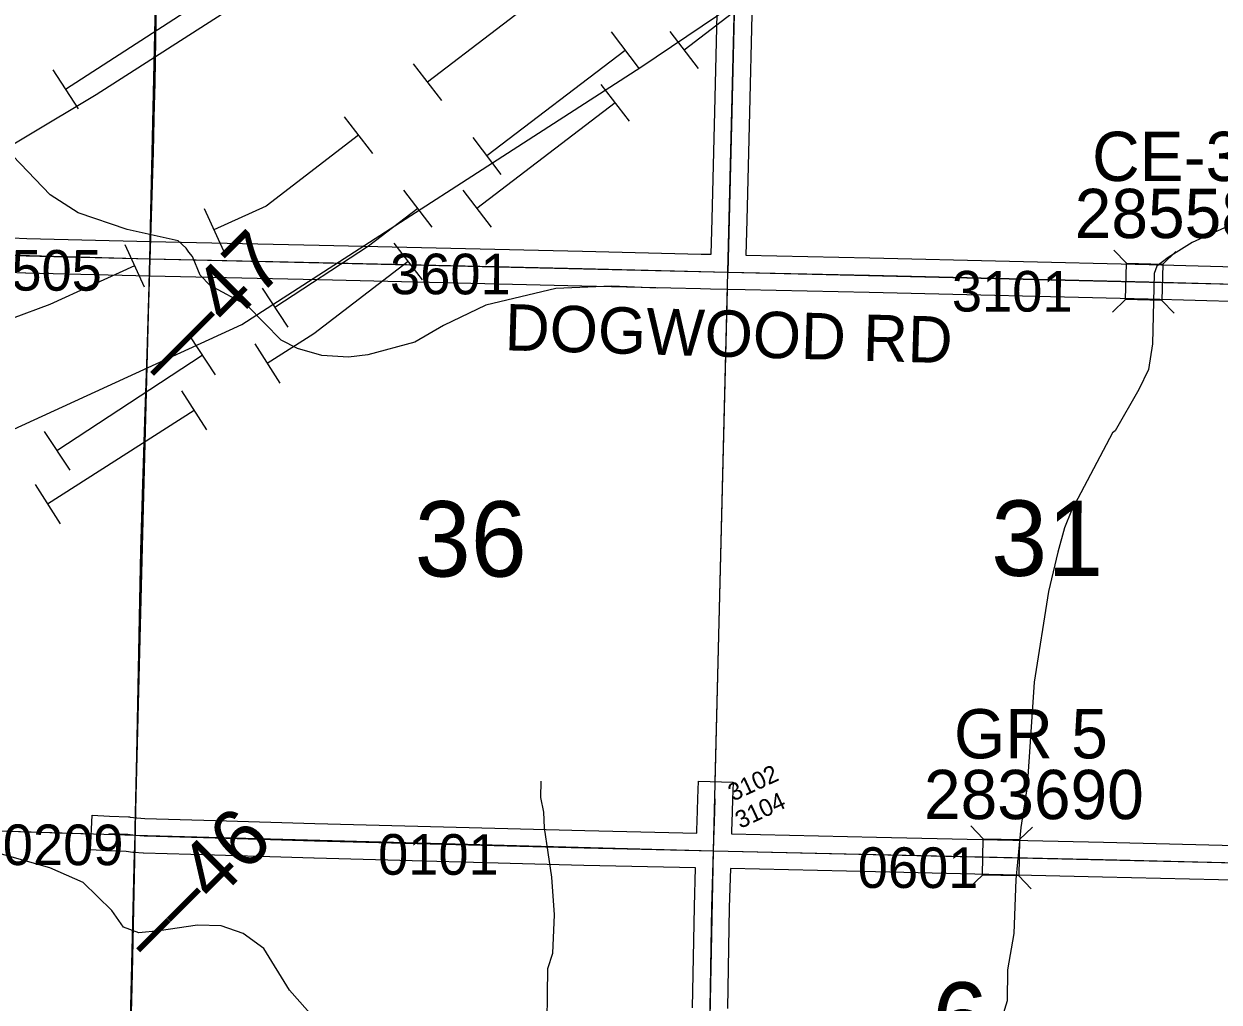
# Model space of a CAD drawing. Extents: x -132.8 to -73.3, y -60 to -26.
# Drawn here: x -99.297 to -97.235, y -51.225 to -49.538 of the extents above; entities that cross this region are included whole.
import ezdxf

# ---------------------------------------------------------------- set-up
doc = ezdxf.new("R2010")
doc.units = 0
for name, color, linetype in [('tdCoHydroRiver', 7, 'Continuous'), ('tdCoPipe', 7, 'Continuous'), ('tdCoPipe1', 7, 'Continuous'), ('tdCoPipe2', 7, 'Continuous'), ('tdCoPipe3', 7, 'Continuous'), ('tdCoPipe4', 7, 'Continuous'), ('tdCoPriCL', 7, 'Continuous'), ('tdCoPrimary', 7, 'Continuous'), ('tdCoPriNonDiv', 7, 'Continuous'), ('tdCoPriNonDivCL', 7, 'Continuous'), ('tdCoSecRdNmbr', 7, 'Continuous'), ('tdCoSecRdTxt', 7, 'Continuous'), ('tdCoSecRteBand', 7, 'Continuous'), ('tdCoSecRteCL', 7, 'Continuous'), ('tdCoSectLine', 7, 'Continuous'), ('tdCoSectLinePart', 7, 'Continuous'), ('tdCoSectNmbr', 7, 'Continuous'), ('tdCoStrucSec', 7, 'Continuous'), ('tdCoStrucSecCoName', 7, 'Continuous'), ('tdCoStrucSecFHWANum', 7, 'Continuous'), ('tdCoSurfEarth', 7, 'Continuous'), ('tdCoSurfGravel', 7, 'Continuous'), ('tdCoTwpBndry', 7, 'Continuous'), ('tdCoTwpBndryShd', 7, 'Continuous'), ('tdStHwyPriRefPost1', 7, 'Continuous')]:
    doc.layers.add(name, color=color, linetype=linetype)

msp = doc.modelspace()

# ---------------------------------------------------------------- linework, layer by layer
at = {"layer": 'tdCoHydroRiver'}
for points in [[(-98.204, -49.9934), (-98.2828, -49.99), (-98.3792, -49.9942), (-98.4998, -50.023), (-98.5731, -50.0577), (-98.6227, -50.0865), (-98.7037, -50.1084), (-98.7369, -50.1124), (-98.7826, -50.1098), (-98.825, -50.0978), (-98.853, -50.0829), (-98.9117, -50.0232), (-98.9756, -49.9887), (-98.9926, -49.9709), (-99.0061, -49.9391), (-99.0122, -49.9311), (-99.0168, -49.9247), (-99.0307, -49.9117), (-99.1187, -49.8924), (-99.2032, -49.8637), (-99.2515, -49.8326), (-99.3162, -49.7649)], [(-97.1428, -49.7864), (-97.1429, -49.7912), (-97.1527, -49.8083), (-97.1546, -49.8225), (-97.1614, -49.846), (-97.1936, -49.8753), (-97.2812, -49.9145), (-97.3228, -49.9404), (-97.342, -49.9558), (-97.347, -49.9683), (-97.3495, -50.0897), (-97.3568, -50.1337), (-97.3733, -50.1681), (-97.4142, -50.2398), (-97.419, -50.2429), (-97.4897, -50.377), (-97.5013, -50.4068), (-97.5133, -50.4491), (-97.5289, -50.5166), (-97.5536, -50.673)], [(-97.5536, -50.673), (-97.5662, -50.8532), (-97.5771, -50.924), (-97.5853, -51.0137), (-97.5888, -51.1067), (-97.5996, -51.1696)], [(-98.3944, -51.3031), (-98.393, -51.1674), (-98.3845, -51.1408), (-98.3814, -51.0746), (-98.3863, -51.0098), (-98.3986, -50.9244), (-98.3996, -50.8975), (-98.4053, -50.8722), (-98.4047, -50.8438)], [(-98.7942, -51.2547), (-98.8389, -51.2048), (-98.883, -51.1328), (-98.9188, -51.1068), (-98.9563, -51.0933), (-98.9973, -51.0924), (-99.0638, -51.1019), (-99.0987, -51.1059), (-99.1253, -51.0958), (-99.1451, -51.067), (-99.1946, -51.0186), (-99.2524, -50.9936), (-99.403, -50.9508)], [(-97.5996, -51.1696), (-97.6007, -51.2232), (-97.6092, -51.2514), (-97.6146, -51.2844), (-97.6246, -51.311), (-97.6358, -51.3241)]]:
    msp.add_lwpolyline(points, dxfattribs=at)
at = {"layer": 'tdCoPipe'}
for points in [[(-106.6671, -54.5571), (-105.9708, -54.1237), (-105.1671, -53.5295), (-104.7705, -53.2433), (-104.207, -53.0398), (-103.8541, -52.8361), (-102.6036, -52.052), (-101.9951, -51.5911), (-101.0346, -50.8708), (-100.5591, -50.5484), (-99.9189, -50.1059), (-99.1723, -49.6596), (-98.159, -49.0099), (-97.0524, -48.2985), (-96.1735, -47.7494), (-95.252, -47.1714), (-94.4582, -46.6704), (-93.6194, -46.1166), (-93.0613, -45.7699), (-92.2048, -45.2362), (-91.3609, -44.7342), (-90.4726, -44.2091)], [(-104.0512, -52.9653), (-103.1005, -52.5469), (-102.2605, -52.0468), (-101.6377, -51.5722), (-101.3527, -51.3513), (-100.9553, -51.3392), (-100.4576, -50.8006), (-100.1432, -50.6121), (-99.4978, -50.3207), (-98.9211, -50.0559), (-98.2327, -49.6124), (-97.5744, -49.1683), (-97.1816, -48.87), (-97.0475, -48.4615), (-95.4651, -47.4116), (-95.1326, -47.2214), (-94.8143, -47.1462), (-94.7069, -46.9834)]]:
    msp.add_lwpolyline(points, dxfattribs=at)
at = {"layer": 'tdCoPipe1'}
msp.add_line((-99.247, -49.6168), (-99.2035, -49.6841), dxfattribs=at)
msp.add_lwpolyline([(-98.9734, -49.4876), (-99.2253, -49.6505)], dxfattribs=at)
at = {"layer": 'tdCoPipe2'}
for p, q in [((-98.6252, -49.6064), (-98.5764, -49.67)), ((-98.7442, -49.6977), (-98.6954, -49.7613)), ((-98.986, -49.8563), (-98.9528, -49.9293)), ((-99.1225, -49.9184), (-99.0894, -49.9914))]:
    msp.add_line(p, q, dxfattribs=at)
for points in [[(-98.3627, -49.4556), (-98.6008, -49.6382)], [(-98.7198, -49.7295), (-98.8792, -49.8518), (-98.9694, -49.8928)], [(-99.106, -49.9549), (-99.2523, -50.0214), (-99.3827, -50.0702)]]:
    msp.add_lwpolyline(points, dxfattribs=at)
at = {"layer": 'tdCoPipe3'}
for p, q in [((-98.2838, -49.5515), (-98.2352, -49.6153)), ((-98.5224, -49.7334), (-98.4738, -49.7971)), ((-98.6417, -49.8243), (-98.5931, -49.888)), ((-98.8858, -49.9935), (-98.8418, -50.0605)), ((-99.0112, -50.0759), (-98.9672, -50.1429)), ((-99.2619, -50.2407), (-99.2179, -50.3077))]:
    msp.add_line(p, q, dxfattribs=at)
for points in [[(-98.2595, -49.5834), (-98.4981, -49.7652)], [(-98.6174, -49.8562), (-98.7025, -49.921), (-98.8638, -50.027)], [(-98.9892, -50.1094), (-99.2399, -50.2742)]]:
    msp.add_lwpolyline(points, dxfattribs=at)
at = {"layer": 'tdCoPipe4'}
for p, q in [((-98.1824, -49.5508), (-98.1336, -49.6144)), ((-98.3014, -49.642), (-98.2527, -49.7056)), ((-98.5396, -49.8245), (-98.4908, -49.8881)), ((-98.6586, -49.9157), (-98.6099, -49.9793)), ((-98.8986, -50.0896), (-98.8554, -50.1572)), ((-99.0249, -50.1705), (-98.9817, -50.238)), ((-99.2776, -50.3322), (-99.2344, -50.3998))]:
    msp.add_line(p, q, dxfattribs=at)
for points in [[(-97.9199, -49.4001), (-98.158, -49.5826)], [(-98.277, -49.6738), (-98.5152, -49.8563)], [(-98.6342, -49.9475), (-98.7966, -50.072), (-98.877, -50.1234)], [(-99.0033, -50.2043), (-99.256, -50.366)]]:
    msp.add_lwpolyline(points, dxfattribs=at)
at = {"layer": 'tdCoPriCL'}
msp.add_lwpolyline([(-99.113, -51.2898), (-99.1101, -51.1758), (-99.1081, -51.0565), (-99.1059, -50.9717), (-99.1052, -50.9374), (-99.1049, -50.9246), (-99.1022, -50.7993), (-99.0997, -50.6814), (-99.0975, -50.5615), (-99.095, -50.4459), (-99.0916, -50.3312), (-99.0884, -50.2235), (-99.0842, -50.1073), (-99.081, -49.9892), (-99.0796, -49.943), (-99.0775, -49.8738), (-99.0741, -49.7581), (-99.0711, -49.639), (-99.0692, -49.528)], dxfattribs=at)
at = {"layer": 'tdCoPrimary'}
msp.add_lwpolyline([(-99.1127, -51.2898), (-99.1097, -51.1758), (-99.1077, -51.0565), (-99.1055, -50.9717), (-99.1048, -50.9374), (-99.1045, -50.9246), (-99.1018, -50.7993), (-99.0994, -50.6814), (-99.0971, -50.5615), (-99.0947, -50.4459), (-99.0912, -50.3312), (-99.088, -50.2235), (-99.0838, -50.1073), (-99.0806, -49.9892), (-99.0792, -49.943), (-99.0772, -49.8738), (-99.0737, -49.7581), (-99.0707, -49.639), (-99.0688, -49.528)], dxfattribs=at)
msp.add_lwpolyline([(-99.1127, -51.2898), (-99.1097, -51.1758), (-99.1077, -51.0565), (-99.1055, -50.9717), (-99.1048, -50.9374), (-99.1045, -50.9246), (-99.1018, -50.7993), (-99.0994, -50.6814), (-99.0971, -50.5615), (-99.0947, -50.4459), (-99.0912, -50.3312), (-99.088, -50.2235), (-99.0838, -50.1073), (-99.0806, -49.9892), (-99.0792, -49.943), (-99.0772, -49.8738), (-99.0737, -49.7581), (-99.0707, -49.639), (-99.0688, -49.528)], dxfattribs=at)
msp.add_lwpolyline([(-99.1127, -51.2898), (-99.1097, -51.1758), (-99.1077, -51.0565), (-99.1055, -50.9717), (-99.1048, -50.9374), (-99.1045, -50.9246), (-99.1018, -50.7993), (-99.0994, -50.6814), (-99.0971, -50.5615), (-99.0947, -50.4459), (-99.0912, -50.3312), (-99.088, -50.2235), (-99.0838, -50.1073), (-99.0806, -49.9892), (-99.0792, -49.943), (-99.0772, -49.8738), (-99.0737, -49.7581), (-99.0707, -49.639), (-99.0688, -49.528)], dxfattribs=at)
at = {"layer": 'tdCoPriNonDiv'}
msp.add_lwpolyline([(-99.0362, -47.9521), (-99.0366, -47.9722), (-99.0573, -48.946), (-99.0741, -49.7581), (-99.095, -50.4459), (-99.1049, -50.9246), (-99.1101, -51.1758), (-99.1165, -51.417), (-99.1254, -51.7857), (-99.1414, -52.253), (-99.1463, -52.5075), (-99.1621, -53.3487), (-99.1764, -54.1179), (-99.1858, -54.5457), (-99.1964, -55.1216), (-99.2154, -55.7201), (-99.2314, -56.3129), (-99.2413, -56.6451), (-99.2442, -56.7568), (-99.2459, -56.8371), (-99.2467, -56.8747), (-99.2479, -56.9518)], dxfattribs=at)
at = {"layer": 'tdCoPriNonDivCL'}
msp.add_lwpolyline([(-99.113, -51.2898), (-99.1101, -51.1758), (-99.1081, -51.0565), (-99.1059, -50.9717), (-99.1052, -50.9374), (-99.1049, -50.9246), (-99.1022, -50.7993), (-99.0997, -50.6814), (-99.0975, -50.5615), (-99.095, -50.4459), (-99.0916, -50.3312), (-99.0884, -50.2235), (-99.0842, -50.1073), (-99.081, -49.9892), (-99.0796, -49.943), (-99.0775, -49.8738), (-99.0741, -49.7581), (-99.0711, -49.639), (-99.0692, -49.528)], dxfattribs=at)
msp.add_lwpolyline([(-99.113, -51.2898), (-99.1101, -51.1758), (-99.1081, -51.0565), (-99.1059, -50.9717), (-99.1052, -50.9374), (-99.1049, -50.9246), (-99.1022, -50.7993), (-99.0997, -50.6814), (-99.0975, -50.5615), (-99.095, -50.4459), (-99.0916, -50.3312), (-99.0884, -50.2235), (-99.0842, -50.1073), (-99.081, -49.9892), (-99.0796, -49.943), (-99.0775, -49.8738), (-99.0741, -49.7581), (-99.0711, -49.639), (-99.0692, -49.528)], dxfattribs=at)
at = {"layer": 'tdCoSecRteBand'}
for points in [[(-99.396, -49.9034), (-99.2919, -49.9076), (-99.0785, -49.913), (-98.7872, -49.9192), (-98.7872, -49.9192), (-98.7872, -49.9192), (-98.3329, -49.9298), (-98.3329, -49.9298), (-98.3329, -49.9298), (-98.1283, -49.9347), (-98.1111, -49.9351), (-98.1095, -49.8746), (-98.1051, -49.6886), (-98.1051, -49.6886), (-98.1051, -49.6886), (-98.1006, -49.5202)], [(-98.0407, -49.5217), (-98.0451, -49.6901), (-98.0495, -49.876), (-98.0495, -49.8761), (-98.0495, -49.8761), (-98.0511, -49.9363), (-97.8373, -49.9409), (-97.8373, -49.9409), (-97.8372, -49.9409), (-97.3556, -49.9527), (-97.3556, -49.9527), (-97.3555, -49.9527), (-97.1653, -49.9577)], [(-97.1948, -50.0169), (-97.3571, -50.0127), (-97.8386, -50.0009), (-98.0525, -49.9963), (-98.0527, -49.9963), (-98.0527, -49.9965), (-98.0826, -49.9957), (-98.1125, -49.9951), (-98.1296, -49.9947), (-98.1296, -49.9947), (-98.1297, -49.9947), (-98.3343, -49.9898), (-98.7885, -49.9792), (-99.0799, -49.9729), (-99.0799, -49.9729), (-99.08, -49.9729), (-99.2937, -49.9676), (-99.2939, -49.9676), (-99.2941, -49.9676), (-99.3978, -49.9634)], [(-98.1431, -51.2353), (-98.1401, -51.0607), (-98.1401, -51.0605), (-98.1401, -51.0603), (-98.138, -50.9935), (-98.3308, -50.9892), (-98.3309, -50.9892), (-98.3309, -50.9892), (-98.7963, -50.9771), (-98.7963, -50.9771), (-98.7964, -50.9771), (-98.968, -50.9719), (-99.0906, -50.9682), (-99.091, -50.9682), (-99.0914, -50.9682), (-99.1065, -50.9673), (-99.1078, -50.9672), (-99.1091, -50.9671), (-99.1204, -50.9654), (-99.152, -50.964), (-99.1819, -50.9627), (-99.1792, -50.9027), (-99.1493, -50.9041), (-99.1162, -50.9055), (-99.1147, -50.9056), (-99.1133, -50.9058), (-99.1018, -50.9075), (-99.0884, -50.9082), (-98.9662, -50.9119), (-98.7947, -50.9171), (-98.3294, -50.9292), (-98.1361, -50.9336), (-98.1361, -50.9333), (-98.1359, -50.9271), (-98.1359, -50.9271), (-98.1359, -50.9271), (-98.1355, -50.9137), (-98.1341, -50.8744), (-98.1341, -50.8737), (-98.1331, -50.8437), (-98.0731, -50.8457), (-98.0741, -50.8757), (-98.0742, -50.8764), (-98.0742, -50.8764), (-98.0742, -50.8764), (-98.0755, -50.9157), (-98.0759, -50.929), (-98.0761, -50.9349), (-97.8261, -50.9405), (-97.8261, -50.9405), (-97.4343, -50.9494), (-97.4343, -50.9494), (-97.4342, -50.9494), (-97.184, -50.9555)], [(-97.1857, -51.0154), (-97.4357, -51.0094), (-97.8275, -51.0005), (-98.0777, -50.9949), (-98.078, -50.9949), (-98.0801, -51.062), (-98.0831, -51.2363)]]:
    msp.add_lwpolyline(points, dxfattribs=at)
at = {"layer": 'tdCoSecRteCL'}
for points in [[(-98.0819, -49.9657), (-98.0795, -49.8753), (-98.0751, -49.6894), (-98.0707, -49.5209), (-98.0672, -49.3693), (-98.064, -49.2164), (-98.0593, -49.0442), (-98.0576, -48.9651)], [(-100.0313, -49.9211), (-99.8697, -49.926), (-99.7006, -49.9324), (-99.4998, -49.9388), (-99.48, -49.9387), (-99.4606, -49.9386), (-99.448, -49.9388), (-99.4367, -49.9368), (-99.4224, -49.9344), (-99.4113, -49.9334), (-99.3972, -49.9334), (-99.2929, -49.9376), (-99.0792, -49.943), (-98.7879, -49.9492), (-98.3336, -49.9598), (-98.1289, -49.9647), (-98.0819, -49.9657)], [(-98.0819, -49.9657), (-97.8379, -49.9709), (-97.3563, -49.9827), (-97.1641, -49.9877)], [(-98.1071, -50.9642), (-98.1059, -50.9281), (-98.1055, -50.9147), (-98.1041, -50.8754), (-98.1041, -50.8747)], [(-99.1506, -50.934), (-99.1176, -50.9355), (-99.1048, -50.9374), (-99.0897, -50.9382), (-98.9671, -50.9419), (-98.7955, -50.9471), (-98.3302, -50.9592), (-98.1071, -50.9642)], [(-98.1248, -51.8564), (-98.1251, -51.8482), (-98.1215, -51.7212), (-98.119, -51.5668), (-98.116, -51.3969), (-98.1131, -51.2358), (-98.1101, -51.0612), (-98.1071, -50.9642)], [(-98.1071, -50.9642), (-97.8268, -50.9705), (-97.435, -50.9794), (-97.1549, -50.9862)]]:
    msp.add_lwpolyline(points, dxfattribs=at)
at = {"layer": 'tdCoSectLine'}
for points in [[(-99.0796, -49.943), (-99.0572, -48.9401)], [(-98.0823, -49.9657), (-98.0579, -48.9651)], [(-100.0759, -49.9151), (-99.0796, -49.943)], [(-99.1052, -50.9374), (-99.0796, -49.943)], [(-99.0796, -49.943), (-98.0823, -49.9657)], [(-98.1074, -50.9642), (-98.0823, -49.9657)], [(-98.0823, -49.9657), (-97.1366, -49.9884)], [(-100.0934, -50.9057), (-99.1052, -50.9374)], [(-99.1273, -51.84), (-99.1052, -50.9374)], [(-99.1052, -50.9374), (-98.1074, -50.9642)], [(-98.1252, -51.8564), (-98.1074, -50.9642)], [(-98.1074, -50.9642), (-97.1552, -50.9862)]]:
    msp.add_lwpolyline(points, dxfattribs=at)
at = {"layer": 'tdCoSectLinePart'}
for points in [[(-99.0789, -49.913), (-99.0572, -48.9401)], [(-99.1044, -50.9067), (-99.0804, -49.9729)], [(-98.1044, -50.8454), (-98.083, -49.9954)], [(-100.0934, -50.9057), (-99.1811, -50.9349)], [(-99.1136, -51.2812), (-99.1059, -50.9668)]]:
    msp.add_lwpolyline(points, dxfattribs=at)
at = {"layer": 'tdCoStrucSec'}
for points in [[(-97.4162, -49.9278), (-97.3946, -49.9505), (-97.3321, -49.952)], [(-97.3094, -49.9305), (-97.3321, -49.952), (-97.3336, -50.0146)], [(-97.4188, -50.0346), (-97.3961, -50.013), (-97.3946, -49.9505)], [(-97.3125, -50.0367), (-97.3336, -50.0146), (-97.3961, -50.013)], [(-97.6632, -50.9208), (-97.6416, -50.9434), (-97.5791, -50.9449)], [(-97.5565, -50.9233), (-97.5791, -50.9449), (-97.5805, -51.0074)], [(-97.6656, -51.0276), (-97.643, -51.006), (-97.6416, -50.9434)], [(-97.5593, -51.0295), (-97.5805, -51.0074), (-97.643, -51.006)]]:
    msp.add_lwpolyline(points, dxfattribs=at)
at = {"layer": 'tdCoSurfEarth'}
msp.add_lwpolyline([(-98.1055, -50.9147), (-98.1041, -50.8754), (-98.1041, -50.8747)], dxfattribs=at)
at = {"layer": 'tdCoSurfGravel'}
for points in [[(-98.0819, -49.9657), (-98.0795, -49.8753), (-98.0751, -49.6894), (-98.0707, -49.5209), (-98.0672, -49.3693), (-98.064, -49.2164), (-98.0593, -49.0442), (-98.0576, -48.9651)], [(-99.48, -49.9387), (-99.4606, -49.9386), (-99.448, -49.9388), (-99.4367, -49.9368), (-99.4224, -49.9344), (-99.4113, -49.9334), (-99.3972, -49.9334), (-99.2929, -49.9376), (-99.0792, -49.943)], [(-99.0792, -49.943), (-98.7879, -49.9492), (-98.3336, -49.9598), (-98.1289, -49.9647), (-98.0819, -49.9657), (-97.8379, -49.9709), (-97.3563, -49.9827), (-97.1641, -49.9877)], [(-99.1506, -50.934), (-99.1176, -50.9355), (-99.1048, -50.9374)], [(-98.1071, -50.9642), (-98.1059, -50.9281), (-98.1055, -50.9147)], [(-99.1048, -50.9374), (-99.1048, -50.9374), (-99.0897, -50.9382), (-98.9671, -50.9419), (-98.7955, -50.9471), (-98.3302, -50.9592), (-98.1071, -50.9642), (-97.8268, -50.9705), (-97.435, -50.9794), (-97.1549, -50.9862), (-97.0271, -50.9893), (-96.6217, -50.9991), (-96.2382, -51.0073), (-96.1531, -51.0094), (-95.745, -51.0198), (-95.2826, -51.0297), (-95.1533, -51.0331), (-94.8737, -51.0403), (-94.4003, -51.052)], [(-98.1248, -51.8564), (-98.1251, -51.8482), (-98.1215, -51.7212), (-98.119, -51.5668), (-98.116, -51.3969), (-98.1131, -51.2358), (-98.1101, -51.0612), (-98.1071, -50.9642)]]:
    msp.add_lwpolyline(points, dxfattribs=at)
at = {"layer": 'tdCoTwpBndry'}
msp.add_lwpolyline([(-98.1044, -50.8454), (-98.083, -49.9957)], dxfattribs=at)
at = {"layer": 'tdCoTwpBndryShd'}
for points in [[(-98.2366, -56.8674), (-98.2229, -55.8593), (-98.1929, -54.8697), (-98.1715, -53.8651), (-98.1499, -52.8673), (-98.1252, -51.8564), (-98.1074, -50.9642), (-98.0823, -49.9657), (-98.0579, -48.9651), (-98.0356, -47.9686), (-98.014, -46.968), (-97.9944, -45.9724), (-97.9884, -45.4258), (-97.9689, -44.9943), (-97.943, -43.9932), (-97.9208, -42.9911), (-97.8925, -41.9965), (-97.8711, -40.9985), (-97.8465, -40.0004), (-97.8233, -39.0296), (-97.7988, -38.04)], [(-98.1074, -50.9642), (-97.1552, -50.9862), (-96.1535, -51.0094), (-95.1537, -51.0331), (-94.1533, -51.0571), (-93.1514, -51.0854), (-92.1478, -51.118), (-91.196, -51.1427), (-90.1851, -51.1469), (-89.1973, -51.1828), (-88.2056, -51.2114), (-87.1958, -51.2357), (-86.1955, -51.2693)]]:
    msp.add_lwpolyline(points, dxfattribs=at)

# ---------------------------------------------------------------- texts
at = {"layer": 'tdCoSecRdNmbr'}
for s, height, rotation, p in [('3505', 0.07, 359.925, (-99.3707, -49.9976)), ('3601', 0.07, 359.9255, (-98.6653, -50.0039)), ('3101', 0.07, 359.9264, (-97.6959, -50.0337)), ('3102', 0.03, 24.926, (-98.0731, -50.8793)), ('3104', 0.03, 24.926, (-98.0609, -50.9265)), ('0209', 0.07, 359.9251, (-99.3334, -50.9887)), ('0101', 0.07, 359.9255, (-98.6859, -51.0053)), ('0601', 0.07, 359.926, (-97.8583, -51.0281))]:
    msp.add_text(s, height=height, rotation=rotation, dxfattribs=at).set_placement(p)
at = {"layer": 'tdCoSecRdTxt'}
msp.add_text('DOGWOOD RD', height=0.08, rotation=358.332, dxfattribs=at).set_placement((-98.468, -50.1006))
at = {"layer": 'tdCoSectNmbr'}
for s, rotation, p in [('36', 359.9255, (-98.6228, -50.4909)), ('31', 359.9263, (-97.6281, -50.4897)), ('6', 359.9262, (-97.7301, -51.3209))]:
    msp.add_text(s, height=0.13, rotation=rotation, dxfattribs=at).set_placement(p)
at = {"layer": 'tdCoStrucSecCoName'}
for s, p in [('CE-31', (-97.4539, -49.8086)), ('GR 5', (-97.6921, -50.8047))]:
    msp.add_text(s, height=0.085, dxfattribs=at).set_placement(p)
at = {"layer": 'tdCoStrucSecFHWANum'}
for s, p in [('285586', (-97.4839, -49.9071)), ('283690', (-97.744, -50.9095))]:
    msp.add_text(s, height=0.085, dxfattribs=at).set_placement(p)
at = {"layer": 'tdStHwyPriRefPost1'}
for s, p in [('‒‒47', (-99.0497, -50.1675)), ('‒‒46', (-99.0739, -51.1619))]:
    msp.add_text(s, height=0.1, rotation=45, dxfattribs=at).set_placement(p)

doc.saveas('drawing.dxf')
